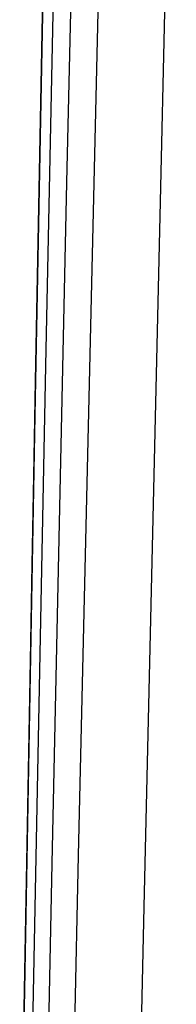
# Model space of a CAD drawing. Header units: metres. Extents: x 209848 to 209928, y 1182430 to 1182563.
# Tile 541 of 656: x 209852.6233 to 209852.646, y 1182484.2411 to 1182484.3843. Entities that reach past the tile are written whole.
import ezdxf

# ---------------------------------------------------------------- set-up
doc = ezdxf.new("R2010")
doc.units = ezdxf.units.M
doc.header["$MEASUREMENT"] = 0
doc.linetypes.add('DGN Style 2', pattern=[15.036391, 9.021834, -6.014556])
doc.layers.get('0').update_dxf_attribs({"color": 254})

# ---------------------------------------------------------------- blocks, each defined once
blk = doc.blocks.new('*U2')
at = {"color": 3, "linetype": 'Continuous'}
for p, q in [((1.2823, -14.65016), (1.28045, -14.74869)), ((1.28045, -14.74869), (1.2787, -14.84723))]:
    blk.add_line(p, q, dxfattribs=at)
blk = doc.blocks.new('*U3')
at = {"color": 3, "linetype": 'Continuous'}
for p, q in [((1.28271, -14.63033), (1.28082, -14.72935)), ((1.28082, -14.72935), (1.27904, -14.82836))]:
    blk.add_line(p, q, dxfattribs=at)
blk = doc.blocks.new('*U4')
at = {"color": 3, "linetype": 'Continuous'}
for p, q in [((1.28218, -14.65677), (1.28032, -14.756)), ((1.28032, -14.756), (1.27857, -14.85523))]:
    blk.add_line(p, q, dxfattribs=at)
blk = doc.blocks.new('*U5')
at = {"color": 3, "linetype": 'Continuous'}
for p, q in [((1.28266, -14.63496), (1.28075, -14.73432)), ((1.28075, -14.73432), (1.27896, -14.83368))]:
    blk.add_line(p, q, dxfattribs=at)
blk = doc.blocks.new('*U6')
at = {"color": 3, "linetype": 'Continuous'}
for p, q in [((1.2844, -14.62719), (1.28231, -14.72708)), ((1.28231, -14.72708), (1.28034, -14.82701))]:
    blk.add_line(p, q, dxfattribs=at)
blk = doc.blocks.new('*U7')
at = {"color": 3, "linetype": 'Continuous'}
for p, q in [((1.2876, -14.60135), (1.28534, -14.70044)), ((1.28534, -14.70044), (1.2832, -14.79954)), ((1.2832, -14.79954), (1.28118, -14.89864))]:
    blk.add_line(p, q, dxfattribs=at)
blk = doc.blocks.new('*U8')
at = {"color": 3, "linetype": 'Continuous'}
for p, q in [((1.29179, -14.59844), (1.28935, -14.69841)), ((1.28935, -14.69841), (1.28704, -14.79837)), ((1.28704, -14.79837), (1.28486, -14.89834))]:
    blk.add_line(p, q, dxfattribs=at)
blk = doc.blocks.new('*U9')
at = {"color": 3, "linetype": 'Continuous'}
for p, q in [((1.30129, -14.60479), (1.29888, -14.70533)), ((1.29888, -14.70533), (1.29658, -14.80584)), ((1.29658, -14.80584), (1.29438, -14.90635))]:
    blk.add_line(p, q, dxfattribs=at)
blk = doc.blocks.new('ATTEMP')
at = {"color": 3, "linetype": 'Continuous'}
for name in ['*U9', '*U8', '*U7', '*U6', '*U4', '*U5', '*U3', '*U2']:
    blk.add_blockref(name, (-8.51117, 0), dxfattribs=at)

msp = doc.modelspace()

# ---------------------------------------------------------------- block references
at = {"color": 1, "linetype": 'DGN Style 2'}
msp.add_blockref('ATTEMP', (209859.85591, 1182499.06107), dxfattribs=at)

doc.saveas('drawing.dxf')
